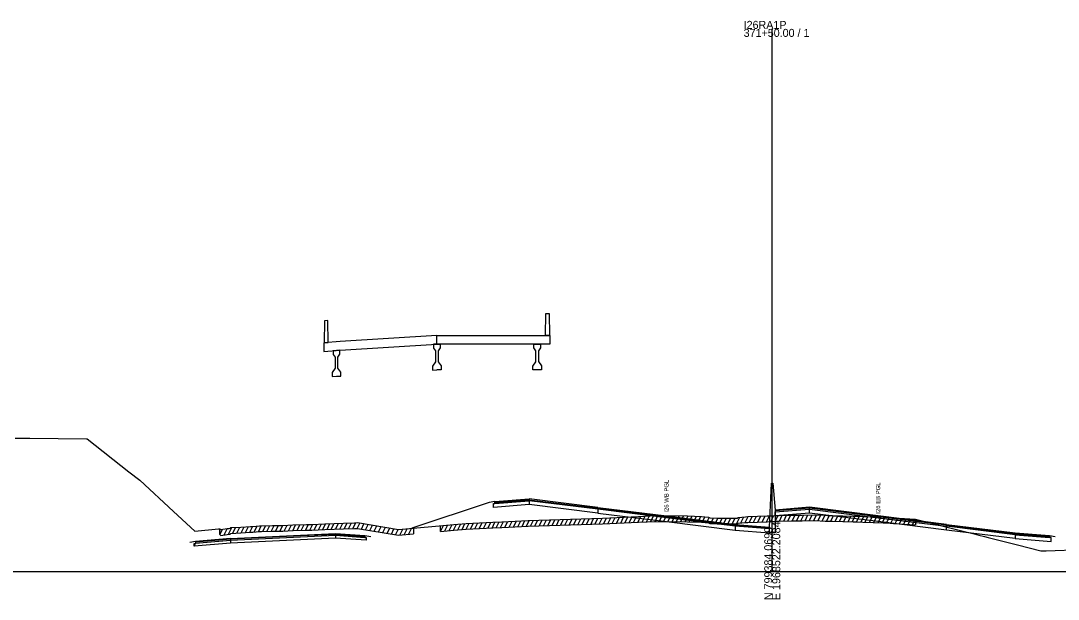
# Model space of a CAD drawing. Extents: x 1017 to 19997, y -1947 to 50737.
# Drawn here: x 14337.2 to 14700, y 21490.3 to 21692.5 of the extents above; entities that cross this region are included whole.
import ezdxf

# ---------------------------------------------------------------- set-up
doc = ezdxf.new("R2010")
doc.units = 0
for name, color, linetype in [('RD_GPK_XS_Cell', 7, 'Continuous'), ('RD_XS_Base', 7, 'Continuous'), ('RD_XS_ExGround', 7, 'Continuous'), ('RD_XS_ExPaveRet', 7, 'Continuous'), ('RD_XS_Greenside', 7, 'Continuous'), ('RD_XS_MedBWall', 7, 'Continuous'), ('RD_XS_Pave', 7, 'Continuous'), ('RD_XS_PaveOvlay', 7, 'Continuous'), ('RD_XS_TX_Notes', 7, 'Continuous')]:
    doc.layers.add(name, color=color, linetype=linetype)

msp = doc.modelspace()

# ---------------------------------------------------------------- linework, layer by layer
at = {"layer": 'RD_GPK_XS_Cell'}
for p, q in [((14600, 21500), (14600, 21689.62)), ((14000, 21500), (14600, 21500)), ((14600, 21500), (15200, 21500))]:
    msp.add_line(p, q, dxfattribs=at)
at = {"layer": 'RD_XS_Base'}
for points in [[(14502.5, 21523.74), (14503, 21523.78), (14515, 21524.73)], [(14502.5, 21522.4), (14502.5, 21523.74)], [(14515, 21523.39), (14502.5, 21522.4)], [(14515, 21524.73), (14515, 21523.39)], [(14539.05, 21520.4), (14515, 21523.39)], [(14539.05, 21521.74), (14539.05, 21520.4)], [(14613, 21520.42), (14613, 21521.76)], [(14539.05, 21520.4), (14563, 21517.45), (14587, 21514.46)], [(14601, 21519.47), (14601, 21520.81)], [(14613, 21520.42), (14601, 21519.47)], [(14660.95, 21514.47), (14637, 21517.45), (14613, 21520.42)], [(14599, 21514.86), (14587, 21515.8)], [(14587, 21515.8), (14587, 21514.46)], [(14587, 21514.46), (14599, 21513.52)], [(14599, 21513.52), (14599, 21514.86)], [(14660.95, 21514.47), (14660.95, 21515.81)], [(14685, 21511.49), (14660.95, 21514.47)], [(14397.79, 21508.84), (14398.3, 21509.89), (14410.55, 21510.94)], [(14397.79, 21509.84), (14398.3, 21509.89), (14410.55, 21510.94)], [(14447.3, 21511.66), (14435.05, 21511.09), (14410.55, 21509.94)], [(14410.55, 21510.94), (14410.55, 21509.94)], [(14447.3, 21512.66), (14447.3, 21511.66)], [(14447.3, 21512.66), (14457.51, 21511.93), (14458.02, 21511.9)], [(14458.02, 21510.9), (14447.3, 21511.66)], [(14458.02, 21511.9), (14458.02, 21510.9)], [(14685, 21512.83), (14685, 21511.49)], [(14697.5, 21511.84), (14697, 21511.88), (14685, 21512.83)], [(14685, 21511.49), (14697.5, 21510.5)], [(14697.5, 21510.5), (14697.5, 21511.84)], [(14410.55, 21509.94), (14397.79, 21508.84)], [(14397.79, 21508.84), (14397.79, 21509.84)]]:
    msp.add_lwpolyline(points, dxfattribs=at)
at = {"layer": 'RD_XS_ExGround'}
msp.add_lwpolyline([(14335.25, 21546.57), (14340.29, 21546.54), (14360.11, 21546.39), (14360.44, 21546.38), (14374.99, 21534.8), (14378.81, 21531.94), (14390.61, 21520.94), (14398.01, 21514.13), (14406.34, 21514.9), (14406.79, 21514.92), (14407.18, 21514.62), (14409.41, 21514.97), (14410.04, 21515.05), (14410.39, 21515.09), (14410.61, 21515.33), (14414.16, 21515.53), (14417.57, 21515.72), (14418.29, 21515.78), (14420.69, 21515.92), (14421.42, 21515.95), (14425.25, 21516.04), (14428.08, 21516.1), (14428.84, 21516.13), (14432.37, 21516.27), (14437.14, 21516.41), (14438.09, 21516.45), (14439.03, 21516.48), (14443.55, 21516.66), (14449.99, 21516.89), (14453.89, 21517.03), (14454.93, 21517.08), (14469.34, 21514.66), (14488.58, 21516.45), (14492.92, 21516.79), (14502.32, 21517.21), (14505.45, 21517.41), (14514.63, 21517.83), (14540.69, 21518.6), (14553.2, 21519.23), (14559.41, 21519.52), (14570.34, 21519.4), (14575.2, 21519.2), (14577.73, 21518.98), (14578.15, 21518.78), (14580.68, 21518.63), (14581.17, 21518.63), (14585.73, 21518.61), (14587.48, 21518.65), (14587.85, 21518.66), (14588.09, 21518.9), (14590.59, 21519.15), (14591.41, 21519.18), (14598.2, 21519.41), (14600, 21519.49), (14601.06, 21519.55), (14602.47, 21519.61), (14606.74, 21519.68), (14608.58, 21519.72), (14610.46, 21519.74), (14614.86, 21519.8), (14618.54, 21519.63), (14619.3, 21519.59), (14621.1, 21519.54), (14628.34, 21519.36), (14629.74, 21519.3), (14631.74, 21519.23), (14638.76, 21519), (14640.06, 21518.95), (14642.38, 21518.79), (14650.14, 21518.28), (14665.35, 21514.46), (14671.12, 21513.01), (14672.27, 21512.72), (14674.26, 21512.26), (14675.55, 21511.92), (14685.79, 21509.27), (14693.89, 21507.17), (14695.83, 21507.21), (14708.46, 21507.65)], dxfattribs=at)
at = {"layer": 'RD_XS_ExPaveRet'}
for p, q in [((14509.5, 21515.59), (14510.52, 21517.64)), ((14511, 21515.66), (14512.02, 21517.71)), ((14512.5, 21515.73), (14513.52, 21517.78)), ((14514, 21515.8), (14515.02, 21517.84)), ((14515.5, 21515.85), (14516.51, 21517.88)), ((14517, 21515.9), (14518.01, 21517.93)), ((14518.5, 21515.94), (14519.51, 21517.97)), ((14520, 21515.99), (14521.01, 21518.02)), ((14521.5, 21516.03), (14522.51, 21518.06)), ((14523, 21516.08), (14524.01, 21518.11)), ((14524.5, 21516.12), (14525.51, 21518.15)), ((14526, 21516.16), (14527.01, 21518.19)), ((14527.5, 21516.21), (14528.51, 21518.24)), ((14529, 21516.25), (14530.01, 21518.28)), ((14530.5, 21516.3), (14531.51, 21518.33)), ((14532, 21516.34), (14533.01, 21518.37)), ((14533.5, 21516.39), (14534.51, 21518.42)), ((14535, 21516.43), (14536.01, 21518.46)), ((14536.5, 21516.47), (14537.51, 21518.5)), ((14538, 21516.52), (14539.01, 21518.55)), ((14539.5, 21516.56), (14540.51, 21518.59)), ((14541, 21516.61), (14542.02, 21518.67)), ((14542.5, 21516.69), (14543.52, 21518.74)), ((14544, 21516.76), (14545.02, 21518.82)), ((14545.5, 21516.84), (14546.52, 21518.89)), ((14547, 21516.92), (14548.02, 21518.97)), ((14548.5, 21516.99), (14549.52, 21519.04)), ((14550, 21517.07), (14551.02, 21519.12)), ((14551.5, 21517.14), (14552.52, 21519.19)), ((14553, 21517.22), (14554.02, 21519.27)), ((14554.5, 21517.29), (14555.52, 21519.34)), ((14556, 21517.36), (14557.02, 21519.41)), ((14557.5, 21517.43), (14558.52, 21519.48)), ((14559, 21517.5), (14560, 21519.52)), ((14560.5, 21517.51), (14561.49, 21519.5)), ((14562, 21517.49), (14562.99, 21519.48)), ((14563.5, 21517.48), (14564.49, 21519.46)), ((14565, 21517.46), (14565.99, 21519.45)), ((14566.5, 21517.44), (14567.49, 21519.43)), ((14568, 21517.42), (14568.99, 21519.41)), ((14569.5, 21517.41), (14570.49, 21519.39)), ((14571, 21517.37), (14571.98, 21519.33)), ((14572.5, 21517.31), (14573.48, 21519.27)), ((14574, 21517.25), (14574.98, 21519.21)), ((14575.5, 21517.17), (14576.45, 21519.09)), ((14577, 21517.04), (14577.92, 21518.89)), ((14578.5, 21516.76), (14579.47, 21518.7)), ((14580, 21516.67), (14580.98, 21518.63)), ((14581.5, 21516.63), (14582.49, 21518.62)), ((14583, 21516.62), (14583.99, 21518.62)), ((14584.5, 21516.62), (14585.49, 21518.61)), ((14586, 21516.62), (14587.01, 21518.64)), ((14587.5, 21516.65), (14588.65, 21518.96)), ((14589, 21516.99), (14590.05, 21519.1)), ((14590.5, 21517.14), (14591.52, 21519.19)), ((14592, 21517.2), (14593.01, 21519.23)), ((14593.5, 21517.25), (14594.51, 21519.28)), ((14595, 21517.3), (14596.01, 21519.33)), ((14596.5, 21517.35), (14597.51, 21519.38)), ((14598, 21517.4), (14599.02, 21519.45)), ((14599.5, 21517.47), (14600.52, 21519.52)), ((14601, 21517.54), (14602.02, 21519.59)), ((14602.47, 21517.61), (14606.74, 21517.68)), ((14602.5, 21517.61), (14603.5, 21519.63)), ((14604, 21517.64), (14605, 21519.65)), ((14605.5, 21517.66), (14606.5, 21519.68)), ((14606.74, 21517.68), (14608.58, 21517.72)), ((14607, 21517.69), (14608.01, 21519.71)), ((14608.5, 21517.72), (14609.5, 21519.73)), ((14608.58, 21517.72), (14610.46, 21517.74)), ((14610, 21517.73), (14611, 21519.75)), ((14610.46, 21517.74), (14614.86, 21517.8)), ((14611.5, 21517.75), (14612.5, 21519.77)), ((14613, 21517.77), (14614, 21519.79)), ((14614.5, 21517.79), (14615.48, 21519.77)), ((14614.86, 21517.8), (14618.54, 21517.63)), ((14616, 21517.74), (14616.97, 21519.7)), ((14617.5, 21517.67), (14618.47, 21519.63)), ((14619, 21517.61), (14619.98, 21519.57)), ((14620.5, 21517.56), (14621.48, 21519.53)), ((14622, 21517.52), (14622.98, 21519.49)), ((14623.5, 21517.48), (14624.48, 21519.45)), ((14625, 21517.44), (14625.98, 21519.42)), ((14626.5, 21517.4), (14627.48, 21519.38)), ((14628, 21517.37), (14628.98, 21519.33)), ((14629.5, 21517.31), (14630.48, 21519.28)), ((14631, 21517.26), (14631.98, 21519.23)), ((14632.5, 21517.21), (14633.48, 21519.18)), ((14634, 21517.16), (14634.98, 21519.13)), ((14635.5, 21517.11), (14636.48, 21519.08)), ((14637, 21517.06), (14637.98, 21519.03)), ((14638.5, 21517.01), (14639.48, 21518.97)), ((14640, 21516.96), (14640.96, 21518.89)), ((14641.5, 21516.86), (14642.46, 21518.79)), ((14643, 21516.75), (14643.96, 21518.69)), ((14644.5, 21516.65), (14645.46, 21518.59)), ((14646, 21516.56), (14646.96, 21518.49)), ((14647.5, 21516.46), (14648.46, 21518.39)), ((14649, 21516.36), (14649.96, 21518.29)), ((14650.14, 21518.28), (14650.14, 21516.28)), ((14406.79, 21512.92), (14406.79, 21514.92)), ((14406.79, 21512.92), (14407.68, 21514.7)), ((14408.29, 21512.8), (14409.37, 21514.96)), ((14409.79, 21513.02), (14410.96, 21515.35)), ((14411.29, 21513.37), (14412.32, 21515.43)), ((14412.79, 21513.45), (14413.82, 21515.51)), ((14414.29, 21513.54), (14415.32, 21515.59)), ((14415.79, 21513.62), (14416.82, 21515.68)), ((14417.29, 21513.7), (14418.33, 21515.79)), ((14418.79, 21513.81), (14419.82, 21515.87)), ((14420.29, 21513.9), (14421.31, 21515.95)), ((14421.42, 21513.95), (14425.25, 21514.04)), ((14421.79, 21513.96), (14422.8, 21515.98)), ((14423.29, 21513.99), (14424.3, 21516.02)), ((14424.79, 21514.03), (14425.8, 21516.05)), ((14425.25, 21514.04), (14428.08, 21514.1)), ((14426.29, 21514.06), (14427.3, 21516.08)), ((14427.79, 21514.09), (14428.81, 21516.13)), ((14428.08, 21514.1), (14428.84, 21514.13)), ((14428.84, 21514.13), (14432.37, 21514.27)), ((14429.29, 21514.15), (14430.31, 21516.19)), ((14430.79, 21514.21), (14431.81, 21516.25)), ((14432.29, 21514.26), (14433.3, 21516.3)), ((14432.37, 21514.27), (14437.14, 21514.41)), ((14433.79, 21514.31), (14434.8, 21516.34)), ((14435.29, 21514.36), (14436.3, 21516.39)), ((14436.79, 21514.4), (14437.81, 21516.44)), ((14437.14, 21514.41), (14438.09, 21514.45)), ((14438.09, 21514.45), (14439.03, 21514.48)), ((14438.29, 21514.45), (14439.31, 21516.49)), ((14439.03, 21514.48), (14443.55, 21514.66)), ((14439.79, 21514.51), (14440.81, 21516.55)), ((14441.29, 21514.57), (14442.31, 21516.61)), ((14442.79, 21514.63), (14443.81, 21516.67)), ((14443.55, 21514.66), (14449.99, 21514.89)), ((14444.29, 21514.69), (14445.31, 21516.72)), ((14445.79, 21514.74), (14446.81, 21516.78)), ((14447.29, 21514.79), (14448.31, 21516.83)), ((14448.79, 21514.85), (14449.81, 21516.88)), ((14449.99, 21514.89), (14453.89, 21515.03)), ((14450.29, 21514.9), (14451.31, 21516.94)), ((14451.79, 21514.96), (14452.81, 21516.99)), ((14453.29, 21515.01), (14454.31, 21517.05)), ((14453.89, 21515.03), (14454.93, 21515.08)), ((14454.79, 21515.07), (14455.72, 21516.94)), ((14454.93, 21515.08), (14469.34, 21512.66)), ((14456.29, 21514.85), (14457.21, 21516.69)), ((14457.79, 21514.6), (14458.71, 21516.44)), ((14459.29, 21514.35), (14460.21, 21516.19)), ((14460.79, 21514.09), (14461.71, 21515.94)), ((14462.29, 21513.84), (14463.21, 21515.69)), ((14463.79, 21513.59), (14464.71, 21515.44)), ((14465.29, 21513.34), (14466.21, 21515.19)), ((14466.79, 21513.09), (14467.71, 21514.93)), ((14468.29, 21512.84), (14469.21, 21514.68)), ((14469.79, 21512.7), (14470.84, 21514.8)), ((14471.29, 21512.84), (14472.34, 21514.94)), ((14472.79, 21512.98), (14473.84, 21515.08)), ((14474.51, 21515.14), (14474.51, 21513.14)), ((14484, 21514.02), (14485.04, 21516.12)), ((14484, 21514.02), (14484, 21516.02)), ((14484, 21514.02), (14488.58, 21514.45)), ((14485.5, 21514.16), (14486.54, 21516.26)), ((14487, 21514.3), (14488.04, 21516.4)), ((14488.5, 21514.44), (14489.54, 21516.52)), ((14488.58, 21514.45), (14492.92, 21514.79)), ((14490, 21514.56), (14491.04, 21516.64)), ((14491.5, 21514.67), (14492.54, 21516.76)), ((14492.92, 21514.79), (14502.32, 21515.21)), ((14493, 21514.79), (14494.02, 21516.84)), ((14494.5, 21514.86), (14495.52, 21516.9)), ((14496, 21514.92), (14497.02, 21516.97)), ((14497.5, 21514.99), (14498.52, 21517.04)), ((14499, 21515.06), (14500.02, 21517.11)), ((14500.5, 21515.13), (14501.52, 21517.17)), ((14502, 21515.19), (14503.03, 21517.25)), ((14502.32, 21515.21), (14505.45, 21515.41)), ((14503.5, 21515.28), (14504.53, 21517.35)), ((14505, 21515.38), (14506.02, 21517.43)), ((14505.45, 21515.41), (14514.63, 21515.83)), ((14506.5, 21515.45), (14507.52, 21517.5)), ((14508, 21515.52), (14509.02, 21517.57)), ((14514.63, 21515.83), (14540.69, 21516.6)), ((14540.69, 21516.6), (14553.2, 21517.23)), ((14553.2, 21517.23), (14559.41, 21517.52)), ((14559.41, 21517.52), (14570.34, 21517.4)), ((14570.34, 21517.4), (14575.2, 21517.2)), ((14575.2, 21517.2), (14577.73, 21516.98)), ((14577.73, 21516.98), (14578.15, 21516.78)), ((14578.15, 21516.78), (14580.68, 21516.63)), ((14580.68, 21516.63), (14581.17, 21516.63)), ((14581.17, 21516.63), (14585.73, 21516.61)), ((14585.73, 21516.61), (14587.48, 21516.65)), ((14587.48, 21516.65), (14587.85, 21516.66)), ((14587.85, 21516.66), (14588.09, 21516.9)), ((14588.09, 21516.9), (14590.59, 21517.15)), ((14590.59, 21517.15), (14591.41, 21517.18)), ((14591.41, 21517.18), (14598.2, 21517.41)), ((14598.2, 21517.41), (14600, 21517.49)), ((14600, 21517.49), (14601.06, 21517.55)), ((14601.06, 21517.55), (14602.47, 21517.61)), ((14618.54, 21517.63), (14619.3, 21517.59)), ((14619.3, 21517.59), (14621.1, 21517.54)), ((14621.1, 21517.54), (14628.34, 21517.36)), ((14628.34, 21517.36), (14629.74, 21517.3)), ((14629.74, 21517.3), (14631.74, 21517.23)), ((14631.74, 21517.23), (14638.76, 21517)), ((14638.76, 21517), (14640.06, 21516.95)), ((14640.06, 21516.95), (14642.38, 21516.79)), ((14642.38, 21516.79), (14650.14, 21516.28)), ((14406.79, 21512.92), (14407.18, 21512.62)), ((14407.18, 21512.62), (14409.41, 21512.97)), ((14409.41, 21512.97), (14410.04, 21513.05)), ((14410.04, 21513.05), (14410.39, 21513.09)), ((14410.39, 21513.09), (14410.61, 21513.33)), ((14410.61, 21513.33), (14414.16, 21513.53)), ((14414.16, 21513.53), (14417.57, 21513.72)), ((14417.57, 21513.72), (14418.29, 21513.78)), ((14418.29, 21513.78), (14420.69, 21513.92)), ((14420.69, 21513.92), (14421.42, 21513.95)), ((14469.34, 21512.66), (14474.51, 21513.14))]:
    msp.add_line(p, q, dxfattribs=at)
at = {"layer": 'RD_XS_Greenside'}
for points in [[(14501, 21524.13), (14473.9, 21515.09)], [(14503, 21524.45), (14501, 21524.13)], [(14398.3, 21510.52), (14396.25, 21510.19)], [(14457.51, 21512.57), (14459.55, 21512.27)], [(14697, 21512.54), (14699, 21512.21)]]:
    msp.add_lwpolyline(points, dxfattribs=at)
at = {"layer": 'RD_XS_MedBWall'}
for points in [[(14599, 21515.52), (14599.75, 21530.81), (14600.25, 21530.81), (14601, 21521.47)], [(14601, 21521.47), (14601, 21513.52)], [(14599, 21513.52), (14599, 21515.52)], [(14601, 21513.52), (14599, 21513.52)]]:
    msp.add_lwpolyline(points, dxfattribs=at)
at = {"layer": 'RD_XS_Pave'}
for points in [[(14515, 21525.07), (14539.05, 21522.08)], [(14515, 21524.73), (14515, 21525.07)], [(14515, 21524.73), (14503, 21523.78)], [(14503, 21523.78), (14503, 21524.11)], [(14539.05, 21521.74), (14515, 21524.73)], [(14539.05, 21522.08), (14539.05, 21521.74)], [(14587, 21515.8), (14563, 21518.79), (14539.05, 21521.74)], [(14613, 21522.1), (14601, 21521.15)], [(14601, 21520.81), (14613, 21521.76)], [(14613, 21521.76), (14613, 21522.1)], [(14660.95, 21516.15), (14637, 21519.12), (14613, 21522.1)], [(14613, 21521.76), (14637, 21518.79), (14660.95, 21515.81)], [(14601, 21521.15), (14601, 21520.81)], [(14587, 21516.14), (14587, 21515.8)], [(14587, 21516.14), (14599, 21515.2)], [(14599, 21515.2), (14599, 21514.86)], [(14660.95, 21516.15), (14685, 21513.17)], [(14660.95, 21515.81), (14660.95, 21516.15)], [(14685, 21512.83), (14660.95, 21515.81)], [(14410.55, 21511.26), (14398.3, 21510.21)], [(14398.3, 21509.89), (14410.55, 21510.94)], [(14447.3, 21512.98), (14435.05, 21512.41), (14410.55, 21511.26)], [(14410.55, 21510.94), (14435.05, 21512.09), (14447.3, 21512.66)], [(14410.55, 21511.26), (14410.55, 21510.94)], [(14447.3, 21512.66), (14447.3, 21512.98)], [(14447.3, 21512.98), (14457.51, 21512.25)], [(14457.51, 21511.93), (14447.3, 21512.66)], [(14457.51, 21512.25), (14457.51, 21511.93)], [(14685, 21513.17), (14685, 21512.83)], [(14685, 21512.83), (14697, 21511.88)], [(14697, 21511.88), (14697, 21512.21)], [(14398.3, 21510.21), (14398.3, 21509.89)]]:
    msp.add_lwpolyline(points, dxfattribs=at)
at = {"layer": 'RD_XS_PaveOvlay'}
for points in [[(14444.69, 21580.04), (14444.57, 21587.66), (14443.4, 21587.61), (14443.28, 21579.94)], [(14520.68, 21582.48), (14520.8, 21590.11), (14521.97, 21590.15), (14522.09, 21582.49)], [(14482.68, 21582.46), (14448.91, 21580.32), (14443.16, 21579.93)], [(14443.16, 21579.93), (14443.16, 21576.93)], [(14443.16, 21576.93), (14448.91, 21577.32), (14482.68, 21579.46)], [(14443.28, 21579.94), (14444.69, 21580.04)], [(14482.68, 21579.46), (14481.51, 21579.39)], [(14481.51, 21579.39), (14481.51, 21578.09)], [(14482.68, 21582.46), (14516.46, 21582.48), (14522.2, 21582.49)], [(14482.68, 21579.46), (14482.68, 21582.46)], [(14522.2, 21579.49), (14516.46, 21579.48), (14482.68, 21579.46)], [(14482.68, 21579.46), (14483.86, 21579.46)], [(14483.86, 21579.46), (14483.86, 21578.16)], [(14516.63, 21579.48), (14517.81, 21579.48), (14518.98, 21579.48)], [(14516.63, 21578.12), (14516.63, 21579.48)], [(14518.98, 21579.48), (14518.98, 21578.18)], [(14522.09, 21582.49), (14520.68, 21582.48)], [(14522.2, 21582.49), (14522.2, 21579.49)], [(14448.73, 21577.31), (14447.56, 21577.23), (14446.39, 21577.15)], [(14446.39, 21577.15), (14446.39, 21575.85)], [(14446.39, 21575.85), (14447.09, 21574.88)], [(14448.03, 21574.92), (14448.73, 21575.94)], [(14448.73, 21575.94), (14448.73, 21577.31)], [(14481.51, 21578.09), (14482.21, 21577.11)], [(14482.21, 21577.11), (14482.21, 21573.28)], [(14483.86, 21578.16), (14483.15, 21577.14)], [(14483.15, 21577.14), (14483.15, 21573.31)], [(14517.34, 21577.14), (14516.63, 21578.12)], [(14517.34, 21573.3), (14517.34, 21577.14)], [(14518.98, 21578.18), (14518.27, 21577.16)], [(14518.27, 21577.16), (14518.27, 21573.33)], [(14447.09, 21574.88), (14447.09, 21571.05)], [(14448.03, 21571.08), (14448.03, 21574.92)], [(14482.21, 21573.28), (14481.16, 21571.75)], [(14483.15, 21573.31), (14484.21, 21571.84)], [(14516.28, 21571.77), (14517.34, 21573.3)], [(14518.27, 21573.33), (14519.33, 21571.86)], [(14447.09, 21571.05), (14446.04, 21569.51)], [(14446.04, 21569.51), (14446.04, 21568.17)], [(14449.09, 21569.62), (14448.03, 21571.08)], [(14449.09, 21568.29), (14449.09, 21569.62)], [(14481.16, 21571.75), (14481.16, 21570.41)], [(14481.16, 21570.41), (14482.68, 21570.46)], [(14484.21, 21570.5), (14482.68, 21570.46)], [(14484.21, 21571.84), (14484.21, 21570.5)], [(14516.28, 21570.44), (14516.28, 21571.77)], [(14519.33, 21570.53), (14517.81, 21570.48), (14516.28, 21570.44)], [(14519.33, 21571.86), (14519.33, 21570.53)], [(14446.04, 21568.17), (14447.56, 21568.23), (14449.09, 21568.29)], [(14503, 21524.45), (14515, 21525.41)], [(14515, 21525.07), (14503, 21524.11)], [(14515, 21525.41), (14515, 21525.07)], [(14539.05, 21522.42), (14515, 21525.41)], [(14503, 21524.11), (14503, 21524.45)], [(14539.05, 21522.42), (14563, 21519.45), (14587, 21516.48)], [(14539.05, 21522.08), (14539.05, 21522.42)], [(14587, 21516.14), (14563, 21519.12), (14539.05, 21522.08)], [(14613, 21522.43), (14601, 21521.47)], [(14601, 21521.47), (14601, 21521.15)], [(14613, 21522.1), (14613, 21522.43)], [(14660.95, 21516.48), (14637, 21519.45), (14613, 21522.43)], [(14587, 21516.48), (14587, 21516.14)], [(14587, 21516.48), (14599, 21515.52)], [(14599, 21515.52), (14599, 21515.2)], [(14660.95, 21516.48), (14685, 21513.5)], [(14660.95, 21516.15), (14660.95, 21516.48)], [(14410.55, 21511.58), (14398.3, 21510.52)], [(14398.3, 21510.52), (14398.3, 21510.21)], [(14410.55, 21511.58), (14435.05, 21512.72), (14447.3, 21513.29)], [(14410.55, 21511.26), (14410.55, 21511.58)], [(14447.3, 21513.29), (14447.3, 21512.98)], [(14447.3, 21513.29), (14457.51, 21512.57)], [(14457.51, 21512.57), (14457.51, 21512.25)], [(14685, 21513.5), (14697, 21512.54)], [(14685, 21513.17), (14685, 21513.5)], [(14697, 21512.21), (14685, 21513.17)], [(14697, 21512.54), (14697, 21512.21)]]:
    msp.add_lwpolyline(points, dxfattribs=at)

# ---------------------------------------------------------------- texts
at = {"layer": 'RD_GPK_XS_Cell'}
for s, p in [('I26RA1P', (14590, 21689.62)), ('371+50.00 / 1', (14590, 21686.82))]:
    msp.add_text(s, height=2.8, dxfattribs=at).set_placement(p)
for s, p in [('N 799384.0699', (14600, 21490)), ('E 1968522.2084', (14602.8, 21490))]:
    msp.add_text(s, height=2.8, rotation=90, dxfattribs=at).set_placement(p)
at = {"layer": 'RD_XS_TX_Notes'}
for s, p in [('I26 WB PGL', (14563.75, 21520.56)), ('I26 EB PGL', (14637.75, 21520.19))]:
    msp.add_text(s, height=1.5, rotation=90, dxfattribs=at).set_placement(p)

doc.saveas('drawing.dxf')
